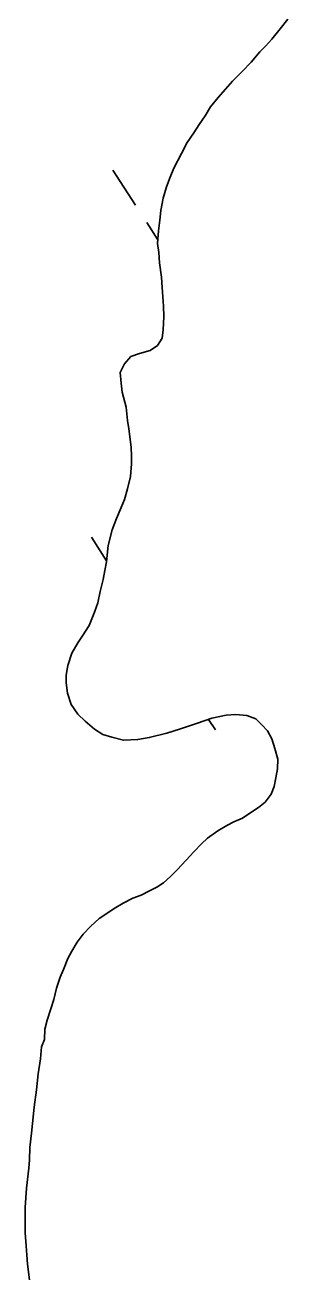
# Model space of a CAD drawing. Extents: x 3937982 to 3958556, y 219448 to 241894.
# Drawn here: x 3946188.9 to 3946289.8, y 229070.3 to 229550.9 of the extents above; entities that cross this region are included whole.
import ezdxf

# ---------------------------------------------------------------- set-up
doc = ezdxf.new("R2010")
doc.units = 0
doc.layers.add('V-TOPO-SHOR', color=7, linetype='Continuous')
doc.layers.add('V-WETL-SWMP', color=7, linetype='Continuous')

msp = doc.modelspace()

# ---------------------------------------------------------------- linework, layer by layer
at = {"layer": 'V-TOPO-SHOR'}
for points in [[(3946213.476, 229320.455), (3946215.508, 229325.569), (3946216.861, 229329.054), (3946217.742, 229333.462), (3946218.852, 229338.102), (3946219.511, 229341.582), (3946220.175, 229344.83), (3946220.806, 229351.089), (3946222.364, 229357.122), (3946223.939, 229361.538), (3946225.75, 229365.724), (3946227.107, 229368.747), (3946228.224, 229372.925), (3946229.334, 229377.565), (3946229.747, 229382.431), (3946229.719, 229385.442), (3946229.682, 229388.913), (3946228.686, 229395.85), (3946228.191, 229399.086), (3946227.677, 229404.173), (3946226.229, 229409.946), (3946225.729, 229413.414), (3946225.457, 229417.577), (3946227.044, 229420.836), (3946229.563, 229423.639), (3946232.791, 229424.829), (3946236.946, 229426.029), (3946239.707, 229427.909), (3946241.529, 229430.707), (3946241.96, 229433.951), (3946242.14, 229439.046), (3946242.101, 229442.981), (3946241.564, 229450.153), (3946241.294, 229454.087), (3946240.542, 229459.635), (3946240.272, 229463.567), (3946239.772, 229467.034), (3946240.186, 229471.9), (3946240.608, 229476.072), (3946241.034, 229479.781), (3946241.912, 229484.42), (3946243.256, 229488.831), (3946244.608, 229492.55), (3946245.961, 229496.036), (3946248.915, 229501.623), (3946251.188, 229505.813), (3946253.697, 229509.543), (3946255.747, 229512.803), (3946258.028, 229516.07), (3946260.076, 229519.561), (3946263.052, 229523.066), (3946265.796, 229526.334), (3946268.543, 229529.371), (3946272.211, 229533.111), (3946275.647, 229536.619), (3946279.08, 229540.59), (3946281.371, 229542.929), (3946283.661, 229545.497), (3946286.862, 229549.466), (3946289.834, 229553.202)], [(3946190.553, 229069.264), (3946189.797, 229075.276), (3946189.531, 229078.746), (3946189.262, 229082.215), (3946188.98, 229087.306), (3946188.92, 229093.092), (3946188.882, 229097.028), (3946189.5, 229104.442), (3946190.35, 229112.091), (3946190.549, 229115.335), (3946190.733, 229119.968), (3946191.372, 229125.53), (3946191.798, 229129.237), (3946192.429, 229135.496), (3946193.287, 229142.217), (3946193.92, 229148.245), (3946194.788, 229154.041), (3946195.204, 229158.675), (3946196.332, 229161.465), (3946196.525, 229165.403), (3946197.416, 229168.882), (3946198.759, 229173.296), (3946199.881, 229176.779), (3946200.993, 229181.191), (3946202.341, 229185.371), (3946203.699, 229188.394), (3946205.278, 229192.578), (3946206.869, 229195.371), (3946208.917, 229198.865), (3946211.203, 229201.898), (3946214.18, 229204.937), (3946217.392, 229207.979), (3946219.921, 229209.625), (3946223.14, 229211.743), (3946226.593, 229213.861), (3946230.278, 229215.751), (3946233.507, 229216.941), (3946236.731, 229218.593), (3946239.496, 229220.011), (3946242.025, 229221.655), (3946244.78, 229223.998), (3946247.301, 229226.572), (3946250.735, 229230.31), (3946253.711, 229233.583), (3946256.691, 229236.622), (3946258.985, 229238.727), (3946262.89, 229241.545), (3946266.341, 229243.665), (3946269.106, 229245.082), (3946272.333, 229246.504), (3946276.014, 229248.857), (3946278.543, 229250.501), (3946281.068, 229252.611), (3946283.354, 229255.644), (3946284.48, 229258.665), (3946285.142, 229261.913), (3946285.801, 229265.392), (3946285.996, 229269.097), (3946284.796, 229273.253), (3946283.6, 229276.945), (3946281.949, 229279.937), (3946279.843, 229282.231), (3946277.505, 229284.523), (3946274.019, 229285.876), (3946269.845, 229286.298), (3946266.144, 229286.028), (3946260.6, 229284.816), (3946255.065, 229282.907), (3946248.603, 229280.758), (3946243.297, 229279.083), (3946236.6, 229277.396), (3946232.207, 229276.656), (3946226.655, 229276.37), (3946222.243, 229277.482), (3946218.76, 229278.604), (3946215.499, 229280.654), (3946211.995, 229283.63), (3946209.19, 229286.378), (3946206.607, 229290.056), (3946205.173, 229294.441), (3946204.67, 229298.371), (3946204.639, 229301.382), (3946205.296, 229305.093), (3946206.869, 229309.738), (3946209.144, 229313.696), (3946210.969, 229316.492), (3946213.476, 229320.455)]]:
    msp.add_lwpolyline(points, dxfattribs=at)
at = {"layer": 'V-WETL-SWMP'}
for p, q in [((3946289.833, 229553.201), (3946286.861, 229549.466)), ((3946286.861, 229549.466), (3946283.66, 229545.498)), ((3946281.371, 229542.929), (3946279.079, 229540.59)), ((3946283.66, 229545.498), (3946281.371, 229542.929)), ((3946279.079, 229540.59), (3946275.647, 229536.62)), ((3946275.647, 229536.62), (3946272.21, 229533.112)), ((3946268.543, 229529.371), (3946265.796, 229526.334)), ((3946272.21, 229533.112), (3946268.543, 229529.371)), ((3946265.796, 229526.334), (3946263.051, 229523.065)), ((3946260.077, 229519.562), (3946258.029, 229516.069)), ((3946263.051, 229523.065), (3946260.077, 229519.562)), ((3946258.029, 229516.069), (3946255.747, 229512.804)), ((3946253.696, 229509.542), (3946251.187, 229505.813)), ((3946255.747, 229512.804), (3946253.696, 229509.542)), ((3946251.187, 229505.813), (3946248.914, 229501.623)), ((3946248.914, 229501.623), (3946245.961, 229496.036)), ((3946222.643, 229495.258), (3946231.303, 229481.804)), ((3946245.961, 229496.036), (3946244.608, 229492.55)), ((3946244.608, 229492.55), (3946243.256, 229488.832)), ((3946243.256, 229488.832), (3946241.912, 229484.42)), ((3946241.912, 229484.42), (3946241.033, 229479.781)), ((3946240.607, 229476.072), (3946240.186, 229471.901)), ((3946241.033, 229479.781), (3946240.607, 229476.072)), ((3946235.633, 229475.077), (3946239.894, 229468.458)), ((3946240.186, 229471.901), (3946239.773, 229467.035)), ((3946239.773, 229467.035), (3946240.271, 229463.567)), ((3946240.271, 229463.567), (3946240.542, 229459.634)), ((3946240.542, 229459.634), (3946241.293, 229454.086)), ((3946241.293, 229454.086), (3946241.564, 229450.153)), ((3946241.564, 229450.153), (3946242.1, 229442.981)), ((3946242.1, 229442.981), (3946242.139, 229439.046)), ((3946242.139, 229439.046), (3946241.96, 229433.951)), ((3946241.96, 229433.951), (3946241.529, 229430.706)), ((3946239.706, 229427.909), (3946236.947, 229426.029)), ((3946241.529, 229430.706), (3946239.706, 229427.909)), ((3946229.562, 229423.639), (3946227.044, 229420.836)), ((3946232.791, 229424.829), (3946229.562, 229423.639)), ((3946236.947, 229426.029), (3946232.791, 229424.829)), ((3946227.044, 229420.836), (3946225.457, 229417.578)), ((3946225.457, 229417.578), (3946225.73, 229413.414)), ((3946225.73, 229413.414), (3946226.228, 229409.946)), ((3946226.228, 229409.946), (3946227.676, 229404.173)), ((3946227.676, 229404.173), (3946228.19, 229399.085)), ((3946228.19, 229399.085), (3946228.686, 229395.849)), ((3946228.686, 229395.849), (3946229.682, 229388.914)), ((3946229.682, 229388.914), (3946229.718, 229385.441)), ((3946229.718, 229385.441), (3946229.748, 229382.432)), ((3946229.748, 229382.432), (3946229.334, 229377.566)), ((3946229.334, 229377.566), (3946228.224, 229372.925)), ((3946228.224, 229372.925), (3946227.108, 229368.746)), ((3946225.75, 229365.723), (3946223.94, 229361.537)), ((3946227.108, 229368.746), (3946225.75, 229365.723)), ((3946223.94, 229361.537), (3946222.364, 229357.123)), ((3946222.364, 229357.123), (3946220.805, 229351.088)), ((3946214.343, 229354.34), (3946220.213, 229345.22)), ((3946220.805, 229351.088), (3946220.174, 229344.83)), ((3946219.512, 229341.583), (3946218.853, 229338.103)), ((3946220.174, 229344.83), (3946219.512, 229341.583)), ((3946218.853, 229338.103), (3946217.742, 229333.462)), ((3946217.742, 229333.462), (3946216.861, 229329.054)), ((3946216.861, 229329.054), (3946215.507, 229325.568)), ((3946215.507, 229325.568), (3946213.475, 229320.454)), ((3946213.475, 229320.454), (3946210.969, 229316.493)), ((3946209.145, 229313.696), (3946206.87, 229309.738)), ((3946210.969, 229316.493), (3946209.145, 229313.696)), ((3946206.87, 229309.738), (3946205.296, 229305.092)), ((3946205.296, 229305.092), (3946204.639, 229301.381)), ((3946204.639, 229301.381), (3946204.67, 229298.371)), ((3946204.67, 229298.371), (3946205.173, 229294.441)), ((3946205.173, 229294.441), (3946206.606, 229290.057)), ((3946206.606, 229290.057), (3946209.19, 229286.379)), ((3946209.19, 229286.379), (3946211.996, 229283.629)), ((3946211.996, 229283.629), (3946215.499, 229280.655)), ((3946255.064, 229282.907), (3946260.601, 229284.815)), ((3946259.368, 229284.39), (3946261.973, 229280.344)), ((3946260.601, 229284.815), (3946266.145, 229286.029)), ((3946266.145, 229286.029), (3946269.846, 229286.298)), ((3946269.846, 229286.298), (3946274.018, 229285.877)), ((3946274.018, 229285.877), (3946277.504, 229284.523)), ((3946277.504, 229284.523), (3946279.843, 229282.232)), ((3946215.499, 229280.655), (3946218.76, 229278.604)), ((3946218.76, 229278.604), (3946222.244, 229277.482)), ((3946236.599, 229277.396), (3946243.296, 229279.084)), ((3946243.296, 229279.084), (3946248.604, 229280.758)), ((3946248.604, 229280.758), (3946255.064, 229282.907)), ((3946279.843, 229282.232), (3946281.949, 229279.938)), ((3946281.949, 229279.938), (3946283.6, 229276.945)), ((3946222.244, 229277.482), (3946226.654, 229276.369)), ((3946226.654, 229276.369), (3946232.208, 229276.657)), ((3946232.208, 229276.657), (3946236.599, 229277.396)), ((3946283.6, 229276.945), (3946284.795, 229273.253)), ((3946284.795, 229273.253), (3946285.995, 229269.098)), ((3946285.995, 229269.098), (3946285.801, 229265.392)), ((3946285.801, 229265.392), (3946285.141, 229261.913)), ((3946285.141, 229261.913), (3946284.48, 229258.665)), ((3946283.353, 229255.644), (3946281.068, 229252.611)), ((3946284.48, 229258.665), (3946283.353, 229255.644)), ((3946278.543, 229250.502), (3946276.013, 229248.856)), ((3946281.068, 229252.611), (3946278.543, 229250.502)), ((3946269.106, 229245.082), (3946266.342, 229243.665)), ((3946272.333, 229246.503), (3946269.106, 229245.082)), ((3946276.013, 229248.856), (3946272.333, 229246.503)), ((3946262.891, 229241.546), (3946258.984, 229238.728)), ((3946266.342, 229243.665), (3946262.891, 229241.546)), ((3946256.69, 229236.622), (3946253.711, 229233.582)), ((3946258.984, 229238.728), (3946256.69, 229236.622)), ((3946253.711, 229233.582), (3946250.735, 229230.31)), ((3946247.3, 229226.572), (3946244.779, 229223.999)), ((3946250.735, 229230.31), (3946247.3, 229226.572)), ((3946242.025, 229221.656), (3946239.495, 229220.01)), ((3946244.779, 229223.999), (3946242.025, 229221.656)), ((3946233.507, 229216.94), (3946230.278, 229215.75)), ((3946236.731, 229218.593), (3946233.507, 229216.94)), ((3946239.495, 229220.01), (3946236.731, 229218.593)), ((3946223.141, 229211.742), (3946219.922, 229209.626)), ((3946226.593, 229213.86), (3946223.141, 229211.742)), ((3946230.278, 229215.75), (3946226.593, 229213.86)), ((3946217.392, 229207.979), (3946214.181, 229204.937)), ((3946219.922, 229209.626), (3946217.392, 229207.979)), ((3946211.203, 229201.898), (3946208.918, 229198.865)), ((3946214.181, 229204.937), (3946211.203, 229201.898)), ((3946208.918, 229198.865), (3946206.87, 229195.371)), ((3946205.278, 229192.577), (3946203.699, 229188.394)), ((3946206.87, 229195.371), (3946205.278, 229192.577)), ((3946203.699, 229188.394), (3946202.341, 229185.371)), ((3946202.341, 229185.371), (3946200.994, 229181.19)), ((3946200.994, 229181.19), (3946199.881, 229176.78)), ((3946198.759, 229173.296), (3946197.415, 229168.883)), ((3946199.881, 229176.78), (3946198.759, 229173.296)), ((3946197.415, 229168.883), (3946196.524, 229165.402)), ((3946196.524, 229165.402), (3946196.332, 229161.464)), ((3946195.203, 229158.675), (3946194.787, 229154.04)), ((3946196.332, 229161.464), (3946195.203, 229158.675)), ((3946194.787, 229154.04), (3946193.919, 229148.244)), ((3946193.919, 229148.244), (3946193.286, 229142.218)), ((3946193.286, 229142.218), (3946192.428, 229135.495)), ((3946192.428, 229135.495), (3946191.797, 229129.238)), ((3946191.371, 229125.53), (3946190.733, 229119.967)), ((3946191.797, 229129.238), (3946191.371, 229125.53)), ((3946190.733, 229119.967), (3946190.548, 229115.335)), ((3946190.548, 229115.335), (3946190.35, 229112.092)), ((3946190.35, 229112.092), (3946189.501, 229104.443)), ((3946189.501, 229104.443), (3946188.881, 229097.029)), ((3946188.881, 229097.029), (3946188.921, 229093.093)), ((3946188.921, 229093.093), (3946188.98, 229087.306)), ((3946188.98, 229087.306), (3946189.263, 229082.216)), ((3946189.263, 229082.216), (3946189.53, 229078.746)), ((3946189.53, 229078.746), (3946189.796, 229075.276)), ((3946189.796, 229075.276), (3946190.552, 229069.264))]:
    msp.add_line(p, q, dxfattribs=at)

doc.saveas('drawing.dxf')
